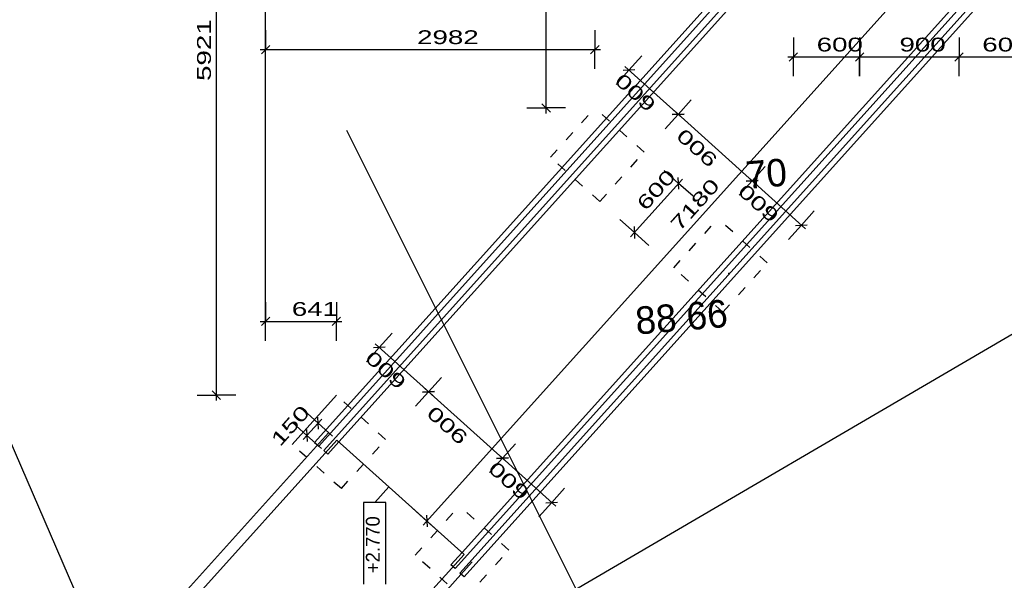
# Model space of a CAD drawing. Extents: x -196363 to 396902, y -489949 to -260582.
# Tile 292 of 311: x 298955 to 307872, y -345746 to -340666. Entities that reach past the tile are written whole.
import ezdxf

# ---------------------------------------------------------------- set-up
doc = ezdxf.new("R2010")
doc.units = 0
doc.header["$MEASUREMENT"] = 0
doc.linetypes.add('DASHED1', pattern=[1, 0.3, -0.4, 0.3])
doc.layers.add('koty', color=1, linetype='Continuous')
doc.layers.add('navrh', color=2, linetype='Continuous')
doc.styles.add('SPIRITTXTSTYLE1', font='ROMAN')
doc.linetypes.add('642', pattern='A,0,-1,[96,dur+dsp vaclavov.shx,S=0.001748,R=0,X=-1,Y=0],0', length=1)
doc.linetypes.add('648', pattern='A,0,-1,[102,dur+dsp vaclavov.shx,S=0.001672,R=0,X=-1,Y=0],0', length=1)
doc.dimstyles.new('SPIRITSTYLE805', dxfattribs={"dimtxt": 125, "dimasz": 12.7, "dimexe": 175, "dimexo": 971.59668, "dimgap": 50, "dimtad": 1, "dimdec": 3, "dimzin": 0, "dimdsep": 46, "dimlunit": 7, "dimtxsty": 'SPIRITTXTSTYLE1', "dimblk1": '_TICKMARKS805', "dimblk2": '_TICKMARKS805', "dimsah": 1, "dimcen": 0.09, "dimdle": 50, "dimclrd": 1, "dimclre": 1, "dimclrt": 1, "dimadec": 0, "dimazin": 0, "dimtfac": 1, "dimtdec": 4, "dimtofl": 0, "dimtmove": 1, "dimatfit": 0, "dimfxl": 0, "dimtolj": 1, "dimtzin": 0, "dimarcsym": 0})
doc.dimstyles.new('SPIRITSTYLE807', dxfattribs={"dimtxt": 125, "dimasz": 12.7, "dimexe": 175, "dimexo": 671.583984, "dimgap": 50, "dimtad": 1, "dimdec": 3, "dimzin": 0, "dimdsep": 46, "dimlunit": 7, "dimtxsty": 'SPIRITTXTSTYLE1', "dimblk1": '_TICKMARKS807', "dimblk2": '_TICKMARKS807', "dimsah": 1, "dimcen": 0.09, "dimdle": 50, "dimclrd": 1, "dimclre": 1, "dimclrt": 1, "dimadec": 0, "dimazin": 0, "dimtfac": 1, "dimtdec": 4, "dimtofl": 0, "dimtmove": 1, "dimatfit": 0, "dimfxl": 0, "dimtolj": 1, "dimtzin": 0, "dimarcsym": 0})
doc.dimstyles.new('SPIRITSTYLE808', dxfattribs={"dimtxt": 125, "dimasz": 12.7, "dimexe": 175, "dimexo": 946.965637, "dimgap": 50, "dimtad": 1, "dimdec": 3, "dimzin": 0, "dimdsep": 46, "dimlunit": 7, "dimtxsty": 'SPIRITTXTSTYLE1', "dimblk1": '_TICKMARKS808', "dimblk2": '_TICKMARKS808', "dimsah": 1, "dimcen": 0.09, "dimdle": 50, "dimclrd": 1, "dimclre": 1, "dimclrt": 1, "dimadec": 0, "dimazin": 0, "dimtfac": 1, "dimtdec": 4, "dimtofl": 0, "dimtmove": 1, "dimatfit": 0, "dimfxl": 0, "dimtolj": 1, "dimtzin": 0, "dimarcsym": 0})
doc.dimstyles.new('SPIRITSTYLE809', dxfattribs={"dimtxt": 125, "dimasz": 12.7, "dimexe": 175, "dimexo": 353.984772, "dimgap": 50, "dimtad": 1, "dimdec": 3, "dimzin": 0, "dimdsep": 46, "dimlunit": 7, "dimtxsty": 'SPIRITTXTSTYLE1', "dimblk1": '_TICKMARKS809', "dimblk2": '_TICKMARKS809', "dimsah": 1, "dimcen": 0.09, "dimdle": 50, "dimclrd": 1, "dimclre": 1, "dimclrt": 1, "dimadec": 0, "dimazin": 0, "dimtfac": 1, "dimtdec": 4, "dimtofl": 0, "dimtmove": 1, "dimatfit": 0, "dimfxl": 0, "dimtolj": 1, "dimtzin": 0, "dimarcsym": 0})
doc.dimstyles.new('SPIRITSTYLE810', dxfattribs={"dimtxt": 125, "dimasz": 12.7, "dimexe": 175, "dimexo": 266.076935, "dimgap": 50, "dimtad": 1, "dimdec": 3, "dimzin": 0, "dimdsep": 46, "dimlunit": 7, "dimtxsty": 'SPIRITTXTSTYLE1', "dimblk1": '_TICKMARKS810', "dimblk2": '_TICKMARKS810', "dimsah": 1, "dimcen": 0.09, "dimdle": 50, "dimclrd": 1, "dimclre": 1, "dimclrt": 1, "dimadec": 0, "dimazin": 0, "dimtfac": 1, "dimtdec": 4, "dimtofl": 0, "dimtmove": 1, "dimatfit": 0, "dimfxl": 0, "dimtolj": 1, "dimtzin": 0, "dimarcsym": 0})
doc.dimstyles.new('SPIRITSTYLE811', dxfattribs={"dimtxt": 125, "dimasz": 12.7, "dimexe": 175, "dimexo": 845.894287, "dimgap": 50, "dimtad": 1, "dimdec": 3, "dimzin": 0, "dimdsep": 46, "dimlunit": 7, "dimtxsty": 'SPIRITTXTSTYLE1', "dimblk1": '_TICKMARKS811', "dimblk2": '_TICKMARKS811', "dimsah": 1, "dimcen": 0.09, "dimdle": 50, "dimclrd": 1, "dimclre": 1, "dimclrt": 1, "dimadec": 0, "dimazin": 0, "dimtfac": 1, "dimtdec": 4, "dimtofl": 0, "dimtmove": 1, "dimatfit": 0, "dimfxl": 0, "dimtolj": 1, "dimtzin": 0, "dimarcsym": 0})
doc.dimstyles.new('SPIRITSTYLE812', dxfattribs={"dimtxt": 125, "dimasz": 12.7, "dimexe": 175, "dimexo": 287.426575, "dimgap": 50, "dimtad": 1, "dimdec": 3, "dimzin": 0, "dimdsep": 46, "dimlunit": 7, "dimtxsty": 'SPIRITTXTSTYLE1', "dimblk1": '_TICKMARKS812', "dimblk2": '_TICKMARKS812', "dimsah": 1, "dimcen": 0.09, "dimdle": 50, "dimclrd": 1, "dimclre": 1, "dimclrt": 1, "dimadec": 0, "dimazin": 0, "dimtfac": 1, "dimtdec": 4, "dimtofl": 0, "dimtmove": 1, "dimatfit": 0, "dimfxl": 0, "dimtolj": 1, "dimtzin": 0, "dimarcsym": 0})
doc.dimstyles.new('SPIRITSTYLE813', dxfattribs={"dimtxt": 125, "dimasz": 12.7, "dimexe": 175, "dimexo": 287.391571, "dimgap": 50, "dimtad": 1, "dimdec": 3, "dimzin": 0, "dimdsep": 46, "dimlunit": 7, "dimtxsty": 'SPIRITTXTSTYLE1', "dimblk1": '_TICKMARKS813', "dimblk2": '_TICKMARKS813', "dimsah": 1, "dimcen": 0.09, "dimdle": 50, "dimclrd": 1, "dimclre": 1, "dimclrt": 1, "dimadec": 0, "dimazin": 0, "dimtfac": 1, "dimtdec": 4, "dimtofl": 0, "dimtmove": 1, "dimatfit": 0, "dimfxl": 0, "dimtolj": 1, "dimtzin": 0, "dimarcsym": 0})
doc.dimstyles.new('SPIRITSTYLE814', dxfattribs={"dimtxt": 125, "dimasz": 12.7, "dimexe": 175, "dimexo": 406.318756, "dimgap": 50, "dimtad": 1, "dimdec": 3, "dimzin": 0, "dimdsep": 46, "dimlunit": 7, "dimtxsty": 'SPIRITTXTSTYLE1', "dimblk1": '_TICKMARKS814', "dimblk2": '_TICKMARKS814', "dimsah": 1, "dimcen": 0.09, "dimdle": 50, "dimclrd": 1, "dimclre": 1, "dimclrt": 1, "dimadec": 0, "dimazin": 0, "dimtfac": 1, "dimtdec": 4, "dimtofl": 0, "dimtmove": 1, "dimatfit": 0, "dimfxl": 0, "dimtolj": 1, "dimtzin": 0, "dimarcsym": 0})
doc.dimstyles.new('SPIRITSTYLE815', dxfattribs={"dimtxt": 125, "dimasz": 12.7, "dimexe": 175, "dimexo": 406.35376, "dimgap": 50, "dimtad": 1, "dimdec": 3, "dimzin": 0, "dimdsep": 46, "dimlunit": 7, "dimtxsty": 'SPIRITTXTSTYLE1', "dimblk1": '_TICKMARKS815', "dimblk2": '_TICKMARKS815', "dimsah": 1, "dimcen": 0.09, "dimdle": 50, "dimclrd": 1, "dimclre": 1, "dimclrt": 1, "dimadec": 0, "dimazin": 0, "dimtfac": 1, "dimtdec": 4, "dimtofl": 0, "dimtmove": 1, "dimatfit": 0, "dimfxl": 0, "dimtolj": 1, "dimtzin": 0, "dimarcsym": 0})
doc.dimstyles.new('SPIRITSTYLE816', dxfattribs={"dimtxt": 125, "dimasz": 12.7, "dimexe": 175, "dimexo": 345.848816, "dimgap": 50, "dimtad": 1, "dimdec": 3, "dimzin": 0, "dimdsep": 46, "dimlunit": 7, "dimtxsty": 'SPIRITTXTSTYLE1', "dimblk1": '_TICKMARKS816', "dimblk2": '_TICKMARKS816', "dimsah": 1, "dimcen": 0.09, "dimdle": 50, "dimclrd": 1, "dimclre": 1, "dimclrt": 1, "dimadec": 0, "dimazin": 0, "dimtfac": 1, "dimtdec": 4, "dimtofl": 0, "dimtmove": 1, "dimatfit": 0, "dimfxl": 0, "dimtolj": 1, "dimtzin": 0, "dimarcsym": 0})
doc.dimstyles.new('SPIRITSTYLE817', dxfattribs={"dimtxt": 125, "dimasz": 12.7, "dimexe": 175, "dimexo": 493.18869, "dimgap": 50, "dimtad": 1, "dimdec": 3, "dimzin": 0, "dimdsep": 46, "dimlunit": 7, "dimtxsty": 'SPIRITTXTSTYLE1', "dimblk1": '_TICKMARKS817', "dimblk2": '_TICKMARKS817', "dimsah": 1, "dimcen": 0.09, "dimdle": 50, "dimclrd": 1, "dimclre": 1, "dimclrt": 1, "dimadec": 0, "dimazin": 0, "dimtfac": 1, "dimtdec": 4, "dimtofl": 0, "dimtmove": 1, "dimatfit": 0, "dimfxl": 0, "dimtolj": 1, "dimtzin": 0, "dimarcsym": 0})
doc.dimstyles.new('SPIRITSTYLE827', dxfattribs={"dimtxt": 125, "dimasz": 12.7, "dimexe": 175, "dimexo": 253.054153, "dimgap": 50, "dimtad": 1, "dimdec": 3, "dimzin": 0, "dimdsep": 46, "dimlunit": 7, "dimtxsty": 'SPIRITTXTSTYLE1', "dimblk1": '_TICKMARKS827', "dimblk2": '_TICKMARKS827', "dimsah": 1, "dimcen": 0.09, "dimdle": 50, "dimclrd": 1, "dimclre": 1, "dimclrt": 1, "dimadec": 0, "dimazin": 0, "dimtfac": 1, "dimtdec": 4, "dimtofl": 0, "dimtmove": 1, "dimatfit": 0, "dimfxl": 0, "dimtolj": 1, "dimtzin": 0, "dimarcsym": 0})
doc.dimstyles.new('SPIRITSTYLE828', dxfattribs={"dimtxt": 125, "dimasz": 12.7, "dimexe": 175, "dimexo": 53.613651, "dimgap": 50, "dimtad": 1, "dimdec": 3, "dimzin": 0, "dimdsep": 46, "dimlunit": 7, "dimtxsty": 'SPIRITTXTSTYLE1', "dimblk1": '_TICKMARKS828', "dimblk2": '_TICKMARKS828', "dimsah": 1, "dimcen": 0.09, "dimdle": 50, "dimclrd": 1, "dimclre": 1, "dimclrt": 1, "dimadec": 0, "dimazin": 0, "dimtfac": 1, "dimtdec": 4, "dimtofl": 0, "dimtmove": 1, "dimatfit": 0, "dimfxl": 0, "dimtolj": 1, "dimtzin": 0, "dimarcsym": 0})

# ---------------------------------------------------------------- blocks, each defined once
blk = doc.blocks.new('_TICKMARKS805')
at = {"color": 1, "linetype": 'Continuous'}
blk.add_line((-3, -3), (3, 3), dxfattribs=at)
blk = doc.blocks.new('*D1920')
at = {"color": 1, "linetype": 'Continuous', "ltscale": 300}
for p, q in [((307462.125, -340828.59375, 10), (307462.125, -341003.59375, 10)), ((308062.125, -340828.59375, 10), (308062.125, -341003.59375, 10)), ((307412.125, -341003.59375, 10), (308112.15625, -341003.59375, 10)), ((307462.125, -341178.59375, 10), (307462.125, -341003.59375, 10)), ((308062.125, -341178.59375, 10), (308062.125, -341003.59375, 10))]:
    blk.add_line(p, q, dxfattribs=at)
at = {"color": 1, "linetype": 'Continuous', "ltscale": 300, "xscale": 12.69999980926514, "yscale": 12.69999980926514, "zscale": 12.69999980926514, "rotation": 180.0000050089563}
blk.add_blockref('_TICKMARKS805', (307462.125, -341003.59375, 10), dxfattribs=at)
at = {"color": 1, "linetype": 'Continuous', "ltscale": 300, "xscale": 12.69999980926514, "yscale": 12.69999980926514, "zscale": 12.69999980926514}
blk.add_blockref('_TICKMARKS805', (308062.125, -341003.59375, 10), dxfattribs=at)
at = {"color": 1, "linetype": 'Continuous', "ltscale": 300, "style": 'SPIRITTXTSTYLE1', "width": 1.5}
blk.add_text('600', height=125, rotation=0.00001366, dxfattribs=at).set_placement((307672.84375, -340953.59375, 10))
blk = doc.blocks.new('_TICKMARKS807')
at = {"color": 1, "linetype": 'Continuous'}
blk.add_line((-3, -3), (3, 3), dxfattribs=at)
blk = doc.blocks.new('*D1922')
at = {"color": 1, "linetype": 'Continuous', "ltscale": 300}
for p, q in [((306562.15625, -340828.59375, 10), (306562.15625, -341003.59375, 10)), ((307462.15625, -340828.59375, 10), (307462.15625, -341003.59375, 10)), ((306512.15625, -341003.59375, 10), (307512.15625, -341003.59375, 10)), ((306562.15625, -341178.59375, 10), (306562.15625, -341003.59375, 10)), ((307462.15625, -341178.59375, 10), (307462.15625, -341003.59375, 10))]:
    blk.add_line(p, q, dxfattribs=at)
at = {"color": 1, "linetype": 'Continuous', "ltscale": 300, "xscale": 12.69999980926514, "yscale": 12.69999980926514, "zscale": 12.69999980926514, "rotation": 180.0000050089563}
blk.add_blockref('_TICKMARKS807', (306562.15625, -341003.59375, 10), dxfattribs=at)
at = {"color": 1, "linetype": 'Continuous', "ltscale": 300, "xscale": 12.69999980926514, "yscale": 12.69999980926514, "zscale": 12.69999980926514}
blk.add_blockref('_TICKMARKS807', (307462.15625, -341003.59375, 10), dxfattribs=at)
at = {"color": 1, "linetype": 'Continuous', "ltscale": 300, "style": 'SPIRITTXTSTYLE1', "width": 1.5}
blk.add_text('900', height=125, rotation=0.00001366, dxfattribs=at).set_placement((306922.875, -340953.59375, 10))
blk = doc.blocks.new('_TICKMARKS808')
at = {"color": 1, "linetype": 'Continuous'}
blk.add_line((-3, -3), (3, 3), dxfattribs=at)
blk = doc.blocks.new('*D1923')
at = {"color": 1, "linetype": 'Continuous', "ltscale": 300}
for p, q in [((305962.1875, -340828.59375, 10), (305962.1875, -341003.59375, 10)), ((306562.1875, -340828.59375, 10), (306562.1875, -341003.59375, 10)), ((305912.15625, -341003.59375, 10), (306612.1875, -341003.59375, 10)), ((305962.1875, -341178.59375, 10), (305962.1875, -341003.59375, 10)), ((306562.1875, -341178.59375, 10), (306562.1875, -341003.59375, 10))]:
    blk.add_line(p, q, dxfattribs=at)
at = {"color": 1, "linetype": 'Continuous', "ltscale": 300, "xscale": 12.69999980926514, "yscale": 12.69999980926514, "zscale": 12.69999980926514, "rotation": 180.0000050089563}
blk.add_blockref('_TICKMARKS808', (305962.1875, -341003.59375, 10), dxfattribs=at)
at = {"color": 1, "linetype": 'Continuous', "ltscale": 300, "xscale": 12.69999980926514, "yscale": 12.69999980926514, "zscale": 12.69999980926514}
blk.add_blockref('_TICKMARKS808', (306562.1875, -341003.59375, 10), dxfattribs=at)
at = {"color": 1, "linetype": 'Continuous', "ltscale": 300, "style": 'SPIRITTXTSTYLE1', "width": 1.5}
blk.add_text('600', height=125, rotation=0.00001366, dxfattribs=at).set_placement((306172.875, -340953.59375, 10))
blk = doc.blocks.new('_TICKMARKS809')
at = {"color": 1, "linetype": 'Continuous'}
blk.add_line((-3, -3), (3, 3), dxfattribs=at)
blk = doc.blocks.new('*D1924')
at = {"color": 1, "linetype": 'Continuous', "ltscale": 300}
for p, q in [((301182.125, -340761.9375, 10), (301182.125, -340936.9375, 10)), ((304163.6875, -340761.9375, 10), (304163.6875, -340936.9375, 10)), ((301132.125, -340936.9375, 10), (304213.6875, -340936.9375, 10)), ((301182.125, -341111.9375, 10), (301182.125, -340936.9375, 10)), ((304163.6875, -341111.9375, 10), (304163.6875, -340936.9375, 10))]:
    blk.add_line(p, q, dxfattribs=at)
at = {"color": 1, "linetype": 'Continuous', "ltscale": 300, "xscale": 12.69999980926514, "yscale": 12.69999980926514, "zscale": 12.69999980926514, "rotation": 180.0000050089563}
blk.add_blockref('_TICKMARKS809', (301182.125, -340936.9375, 10), dxfattribs=at)
at = {"color": 1, "linetype": 'Continuous', "ltscale": 300, "xscale": 12.69999980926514, "yscale": 12.69999980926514, "zscale": 12.69999980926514}
blk.add_blockref('_TICKMARKS809', (304163.6875, -340936.9375, 10), dxfattribs=at)
at = {"color": 1, "linetype": 'Continuous', "ltscale": 300, "style": 'SPIRITTXTSTYLE1', "width": 1.5}
blk.add_text('2982', height=125, rotation=0.00001366, dxfattribs=at).set_placement((302553.875, -340886.9375, 10))
blk = doc.blocks.new('_TICKMARKS810')
at = {"color": 1, "linetype": 'Continuous'}
blk.add_line((-3, -3), (3, 3), dxfattribs=at)
blk = doc.blocks.new('*D1925')
at = {"color": 1, "linetype": 'Continuous', "ltscale": 300}
for p, q in [((303547.625, -338146.96875, 10), (303722.625, -338146.96875, 10)), ((303722.625, -341515.9375, 10), (303722.625, -338096.96875, 10)), ((303897.59375, -338146.96875, 10), (303722.625, -338146.96875, 10)), ((303547.625, -341465.9375, 10), (303722.625, -341465.9375, 10)), ((303897.59375, -341465.9375, 10), (303722.625, -341465.9375, 10))]:
    blk.add_line(p, q, dxfattribs=at)
at = {"color": 1, "linetype": 'Continuous', "ltscale": 300, "xscale": 12.69999980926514, "yscale": 12.69999980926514, "zscale": 12.69999980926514}
for p, rotation in [((303722.625, -338146.96875, 10), 90.00000250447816), ((303722.625, -341465.9375, 10), 270.0000006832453)]:
    blk.add_blockref('_TICKMARKS810', p, dxfattribs=dict(at, rotation=rotation))
at = {"color": 1, "linetype": 'Continuous', "ltscale": 300, "style": 'SPIRITTXTSTYLE1', "width": 1.5}
blk.add_text('3319', height=125, rotation=-270.000000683, dxfattribs=at).set_placement((303672.625, -339919.53125, 10))
blk = doc.blocks.new('_TICKMARKS811')
at = {"color": 1, "linetype": 'Continuous'}
blk.add_line((-3, -3), (3, 3), dxfattribs=at)
blk = doc.blocks.new('*D1926')
at = {"color": 1, "linetype": 'Continuous', "ltscale": 300}
for p, q in [((304792.59375, -342031.65625, 10), (304922.6875, -342148.6875, 10)), ((304487.96875, -342631.96875, 10), (304956.125, -342111.5, 10)), ((305052.78125, -342265.71875, 10), (304922.6875, -342148.6875, 10)), ((304391.3125, -342477.75, 10), (304521.40625, -342594.78125, 10)), ((304651.53125, -342711.8125, 10), (304521.40625, -342594.78125, 10))]:
    blk.add_line(p, q, dxfattribs=at)
at = {"color": 1, "linetype": 'Continuous', "ltscale": 300, "xscale": 12.69999980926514, "yscale": 12.69999980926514, "zscale": 12.69999980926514}
for p, rotation in [((304922.6875, -342148.6875, 10), 48.02792997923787), ((304521.40625, -342594.78125, 10), 228.0279418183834)]:
    blk.add_blockref('_TICKMARKS811', p, dxfattribs=dict(at, rotation=rotation))
at = {"color": 1, "linetype": 'Continuous', "ltscale": 300, "style": 'SPIRITTXTSTYLE1', "width": 1.5}
blk.add_text('600', height=125, rotation=48.027923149, dxfattribs=at).set_placement((304625.1875, -342404.6875, 10))
blk = doc.blocks.new('_TICKMARKS812')
at = {"color": 1, "linetype": 'Continuous'}
blk.add_line((-3, -3), (3, 3), dxfattribs=at)
blk = doc.blocks.new('*D1927')
at = {"color": 1, "linetype": 'Continuous', "ltscale": 300}
for p, q in [((304589.96875, -340992.0625, 10), (304472.9375, -341122.15625, 10)), ((304956.1875, -341556.8125, 10), (304435.78125, -341088.71875, 10)), ((304355.9375, -341252.25, 10), (304472.9375, -341122.15625, 10)), ((305036.03125, -341393.28125, 10), (304919, -341523.40625, 10)), ((304802, -341653.5, 10), (304919, -341523.40625, 10))]:
    blk.add_line(p, q, dxfattribs=at)
at = {"color": 1, "linetype": 'Continuous', "ltscale": 300, "xscale": 12.69999980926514, "yscale": 12.69999980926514, "zscale": 12.69999980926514}
for p, rotation in [((304472.9375, -341122.15625, 10), 138.0281100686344), ((304919, -341523.40625, 10), 318.0281150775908)]:
    blk.add_blockref('_TICKMARKS812', p, dxfattribs=dict(at, rotation=rotation))
at = {"color": 1, "linetype": 'Continuous', "ltscale": 300, "style": 'SPIRITTXTSTYLE1', "width": 1.5}
blk.add_text('600', height=125, rotation=-221.971899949, dxfattribs=at).set_placement((304728.90625, -341419.65625, 10))
blk = doc.blocks.new('*D1928')
at = {"color": 1, "linetype": 'Continuous', "ltscale": 300}
for p, q in [((305036.03125, -341393.28125, 10), (304919, -341523.40625, 10)), ((304802, -341653.5, 10), (304919, -341523.40625, 10)), ((304881.84375, -341489.96875, 10), (305625.3125, -342158.75, 10)), ((305705.1875, -341995.1875, 10), (305588.15625, -342125.3125, 10)), ((305471.125, -342255.40625, 10), (305588.15625, -342125.3125, 10))]:
    blk.add_line(p, q, dxfattribs=at)
at = {"color": 1, "linetype": 'Continuous', "ltscale": 300, "xscale": 12.69999980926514, "yscale": 12.69999980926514, "zscale": 12.69999980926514}
for p, rotation in [((304919, -341523.40625, 10), 138.0273450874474), ((305588.15625, -342125.3125, 10), -41.97265992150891)]:
    blk.add_blockref('_TICKMARKS812', p, dxfattribs=dict(at, rotation=rotation))
at = {"color": 1, "linetype": 'Continuous', "ltscale": 300, "style": 'SPIRITTXTSTYLE1', "width": 1.5}
blk.add_text('900', height=125, rotation=138.027358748, dxfattribs=at).set_placement((305286.53125, -341921.21875, 10))
blk = doc.blocks.new('_TICKMARKS813')
at = {"color": 1, "linetype": 'Continuous'}
blk.add_line((-3, -3), (3, 3), dxfattribs=at)
blk = doc.blocks.new('*D1929')
at = {"color": 1, "linetype": 'Continuous', "ltscale": 300}
for p, q in [((305705.1875, -341995.1875, 10), (305588.15625, -342125.3125, 10)), ((305471.125, -342255.40625, 10), (305588.15625, -342125.3125, 10)), ((305550.96875, -342091.875, 10), (306071.40625, -342560, 10)), ((306151.25, -342396.46875, 10), (306034.21875, -342526.5625, 10)), ((305917.21875, -342656.65625, 10), (306034.21875, -342526.5625, 10))]:
    blk.add_line(p, q, dxfattribs=at)
at = {"color": 1, "linetype": 'Continuous', "ltscale": 300, "xscale": 12.69999980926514, "yscale": 12.69999980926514, "zscale": 12.69999980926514}
for p, rotation in [((305588.15625, -342125.3125, 10), 138.027932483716), ((306034.21875, -342526.5625, 10), -41.97207252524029)]:
    blk.add_blockref('_TICKMARKS813', p, dxfattribs=dict(at, rotation=rotation))
at = {"color": 1, "linetype": 'Continuous', "ltscale": 300, "style": 'SPIRITTXTSTYLE1', "width": 1.5}
blk.add_text('600', height=125, rotation=138.027932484, dxfattribs=at).set_placement((305844.125, -342422.84375, 10))
blk = doc.blocks.new('_TICKMARKS814')
at = {"color": 1, "linetype": 'Continuous'}
blk.add_line((-3, -3), (3, 3), dxfattribs=at)
blk = doc.blocks.new('*D1930')
at = {"color": 1, "linetype": 'Continuous', "ltscale": 300}
for p, q in [((303444.0625, -344508.9375, 10), (303327.03125, -344639.03125, 10)), ((303210, -344769.125, 10), (303327.03125, -344639.03125, 10)), ((303810.28125, -345073.71875, 10), (303289.84375, -344605.59375, 10)), ((303890.125, -344910.1875, 10), (303773.09375, -345040.28125, 10)), ((303656.0625, -345170.375, 10), (303773.09375, -345040.28125, 10))]:
    blk.add_line(p, q, dxfattribs=at)
at = {"color": 1, "linetype": 'Continuous', "ltscale": 300, "xscale": 12.69999980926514, "yscale": 12.69999980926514, "zscale": 12.69999980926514}
for p, rotation in [((303327.03125, -344639.03125, 10), 138.0281100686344), ((303773.09375, -345040.28125, 10), 318.0281150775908)]:
    blk.add_blockref('_TICKMARKS814', p, dxfattribs=dict(at, rotation=rotation))
at = {"color": 1, "linetype": 'Continuous', "ltscale": 300, "style": 'SPIRITTXTSTYLE1', "width": 1.5}
blk.add_text('600', height=125, rotation=-221.973470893, dxfattribs=at).set_placement((303583, -344936.53125, 10))
blk = doc.blocks.new('*D1931')
at = {"color": 1, "linetype": 'Continuous', "ltscale": 300}
for p, q in [((302774.90625, -343907, 10), (302657.875, -344037.09375, 10)), ((302540.84375, -344167.1875, 10), (302657.875, -344037.09375, 10)), ((303364.21875, -344672.46875, 10), (302620.6875, -344003.65625, 10)), ((303444.0625, -344508.9375, 10), (303327.03125, -344639.03125, 10)), ((303210, -344769.125, 10), (303327.03125, -344639.03125, 10))]:
    blk.add_line(p, q, dxfattribs=at)
at = {"color": 1, "linetype": 'Continuous', "ltscale": 300, "xscale": 12.69999980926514, "yscale": 12.69999980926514, "zscale": 12.69999980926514}
for p, rotation in [((302657.875, -344037.09375, 10), 138.0272221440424), ((303327.03125, -344639.03125, 10), 318.0272134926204)]:
    blk.add_blockref('_TICKMARKS814', p, dxfattribs=dict(at, rotation=rotation))
at = {"color": 1, "linetype": 'Continuous', "ltscale": 300, "style": 'SPIRITTXTSTYLE1', "width": 1.5}
blk.add_text('900', height=125, rotation=-221.972774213, dxfattribs=at).set_placement((303025.375, -344434.9375, 10))
blk = doc.blocks.new('_TICKMARKS815')
at = {"color": 1, "linetype": 'Continuous'}
blk.add_line((-3, -3), (3, 3), dxfattribs=at)
blk = doc.blocks.new('*D1932')
at = {"color": 1, "linetype": 'Continuous', "ltscale": 300}
for p, q in [((302328.84375, -343505.75, 10), (302211.8125, -343635.84375, 10)), ((302094.78125, -343765.96875, 10), (302211.8125, -343635.84375, 10)), ((302695.0625, -344070.53125, 10), (302174.625, -343602.40625, 10)), ((302774.90625, -343907, 10), (302657.875, -344037.09375, 10)), ((302540.84375, -344167.1875, 10), (302657.875, -344037.09375, 10))]:
    blk.add_line(p, q, dxfattribs=at)
at = {"color": 1, "linetype": 'Continuous', "ltscale": 300, "xscale": 12.69999980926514, "yscale": 12.69999980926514, "zscale": 12.69999980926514}
for p, rotation in [((302211.8125, -343635.84375, 10), 138.0281100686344), ((302657.875, -344037.09375, 10), 318.0281150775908)]:
    blk.add_blockref('_TICKMARKS815', p, dxfattribs=dict(at, rotation=rotation))
at = {"color": 1, "linetype": 'Continuous', "ltscale": 300, "style": 'SPIRITTXTSTYLE1', "width": 1.5}
blk.add_text('600', height=125, rotation=-221.971899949, dxfattribs=at).set_placement((302467.75, -343933.375, 10))
blk = doc.blocks.new('_TICKMARKS816')
at = {"color": 1, "linetype": 'Continuous'}
blk.add_line((-3, -3), (3, 3), dxfattribs=at)
blk = doc.blocks.new('*D1933')
at = {"color": 1, "linetype": 'Continuous', "ltscale": 300}
for p, q in [((300561.0625, -338146.96875, 10), (300736.0625, -338146.96875, 10)), ((300736.0625, -344118.09375, 10), (300736.0625, -338096.96875, 10)), ((300911.0625, -338146.96875, 10), (300736.0625, -338146.96875, 10)), ((300561.0625, -344068.09375, 10), (300736.0625, -344068.09375, 10)), ((300911.0625, -344068.09375, 10), (300736.0625, -344068.09375, 10))]:
    blk.add_line(p, q, dxfattribs=at)
at = {"color": 1, "linetype": 'Continuous', "ltscale": 300, "xscale": 12.69999980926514, "yscale": 12.69999980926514, "zscale": 12.69999980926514}
for p, rotation in [((300736.0625, -338146.96875, 10), 90.00000250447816), ((300736.0625, -344068.09375, 10), 270.0000006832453)]:
    blk.add_blockref('_TICKMARKS816', p, dxfattribs=dict(at, rotation=rotation))
at = {"color": 1, "linetype": 'Continuous', "ltscale": 300, "style": 'SPIRITTXTSTYLE1', "width": 1.5}
blk.add_text('5921', height=125, rotation=-270.000000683, dxfattribs=at).set_placement((300686.0625, -341220.625, 10))
blk = doc.blocks.new('_TICKMARKS817')
at = {"color": 1, "linetype": 'Continuous'}
blk.add_line((-3, -3), (3, 3), dxfattribs=at)
blk = doc.blocks.new('*D1934')
at = {"color": 1, "linetype": 'Continuous', "ltscale": 300}
for p, q in [((301182.125, -343224.875, 10), (301182.125, -343399.875, 10)), ((301823.03125, -343224.875, 10), (301823.03125, -343399.875, 10)), ((301132.125, -343399.875, 10), (301873.03125, -343399.875, 10)), ((301182.125, -343574.875, 10), (301182.125, -343399.875, 10)), ((301823.03125, -343574.875, 10), (301823.03125, -343399.875, 10))]:
    blk.add_line(p, q, dxfattribs=at)
at = {"color": 1, "linetype": 'Continuous', "ltscale": 300, "xscale": 12.69999980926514, "yscale": 12.69999980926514, "zscale": 12.69999980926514, "rotation": 180.0000050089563}
blk.add_blockref('_TICKMARKS817', (301182.125, -343399.875, 10), dxfattribs=at)
at = {"color": 1, "linetype": 'Continuous', "ltscale": 300, "xscale": 12.69999980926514, "yscale": 12.69999980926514, "zscale": 12.69999980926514}
blk.add_blockref('_TICKMARKS817', (301823.03125, -343399.875, 10), dxfattribs=at)
at = {"color": 1, "linetype": 'Continuous', "ltscale": 300, "style": 'SPIRITTXTSTYLE1', "width": 1.5}
blk.add_text('641', height=125, rotation=0.00001366, dxfattribs=at).set_placement((301419.25, -343349.875, 10))
blk = doc.blocks.new('_TICKMARKS827')
at = {"color": 1, "linetype": 'Continuous'}
blk.add_line((-3, -3), (3, 3), dxfattribs=at)
blk = doc.blocks.new('*D1954')
at = {"color": 1, "linetype": 'Continuous', "ltscale": 300}
for p, q in [((307313.78125, -339753.71875), (307443.875, -339870.75)), ((307477.3125, -339833.5625), (302608.875, -345245.75)), ((307573.96875, -339987.78125), (307443.875, -339870.75)), ((302512.21875, -345091.53125), (302642.3125, -345208.5625)), ((302772.40625, -345325.59375), (302642.3125, -345208.5625))]:
    blk.add_line(p, q, dxfattribs=at)
at = {"color": 1, "linetype": 'Continuous', "ltscale": 300, "xscale": 12.69999980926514, "yscale": 12.69999980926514, "zscale": 12.69999980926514}
for p, rotation in [((307443.875, -339870.75), 48.0274450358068), ((302642.3125, -345208.5625), -131.9725599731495)]:
    blk.add_blockref('_TICKMARKS827', p, dxfattribs=dict(at, rotation=rotation))
at = {"color": 1, "linetype": 'Continuous', "ltscale": 300, "style": 'SPIRITTXTSTYLE1', "width": 1.5}
blk.add_text('7180', height=125, rotation=48.027431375, dxfattribs=at).set_placement((304930.28125, -342590.3125))
blk = doc.blocks.new('_TICKMARKS828')
at = {"color": 1, "linetype": 'Continuous'}
blk.add_line((-3, -3), (3, 3), dxfattribs=at)
blk = doc.blocks.new('*D1955')
at = {"color": 1, "linetype": 'Continuous', "ltscale": 300}
for p, q in [((301526.78125, -344205.09375, 10), (301656.875, -344322.125, 10)), ((301690.3125, -344284.9375, 10), (301523.09375, -344470.84375, 10)), ((301426.4375, -344316.65625, 10), (301556.53125, -344433.6875, 10)), ((301786.96875, -344439.15625, 10), (301656.875, -344322.125, 10)), ((301686.65625, -344550.71875, 10), (301556.53125, -344433.6875, 10))]:
    blk.add_line(p, q, dxfattribs=at)
at = {"color": 1, "linetype": 'Continuous', "ltscale": 300, "xscale": 12.69999980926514, "yscale": 12.69999980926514, "zscale": 12.69999980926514}
for p, rotation in [((301656.875, -344322.125, 10), 48.02897499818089), ((301556.53125, -344433.6875, 10), -131.9710300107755)]:
    blk.add_blockref('_TICKMARKS828', p, dxfattribs=dict(at, rotation=rotation))
at = {"color": 1, "linetype": 'Continuous', "ltscale": 300, "style": 'SPIRITTXTSTYLE1', "width": 1.5}
blk.add_text('150', height=125, rotation=48.022650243, dxfattribs=at).set_placement((301312.125, -344541.78125, 10))

msp = doc.modelspace()

# ---------------------------------------------------------------- linework, layer by layer
at = {"layer": 'koty', "color": 1, "linetype": 'Continuous', "ltscale": 300}
for p, q in [((301182.125, -343399.875, 10), (301182.125, -338650.75, 10)), ((302170.15625, -345039.40625, 10), (302297.21875, -344898.15625, 10))]:
    msp.add_line(p, q, dxfattribs=at)
at = {"layer": 'koty', "color": 1, "linetype": 'Continuous', "ltscale": 304.799988}
for p, q in [((302271.375, -345039.40625), (302068.96875, -345039.40625)), ((302068.96875, -345039.40625), (302068.96875, -345781.5625)), ((302271.375, -345781.5625), (302271.375, -345039.40625))]:
    msp.add_line(p, q, dxfattribs=at)
at = {"layer": 'navrh', "color": 2, "linetype": 'Continuous', "ltscale": 300}
for p, q in [((301626.15625, -344496.28125, 2623.80005), (306102.09375, -339520.25, 2623.80005)), ((301663.3125, -344529.71875, 2623.80005), (306152.09375, -339539.4375, 2623.80005)), ((301707.9375, -344569.84375, 2623.80005), (306212.09375, -339562.46875, 2623.80005)), ((301845.40625, -344491.78125, 2623.80005), (306262.125, -339581.625, 2623.80005)), ((302897.5, -345639.875, 2623.80005), (307812.125, -340176.1875, 2623.80005)), ((302942.09375, -345680, 2623.80005), (307872.125, -340199.21875, 2623.80005)), ((302960.625, -345494.90625, 2623.80005), (307762.125, -340157.03125, 2623.80005)), ((302979.28125, -345713.4375, 2623.80005), (307922.15625, -340218.40625, 2623.80005)), ((301421.75, -344514.15625, 2623.80005), (301823.03125, -344068.09375, 2623.80005)), ((299057.65625, -347404.03125, 2623.80005), (301752.5, -344408.125, 2623.80005)), ((299132, -347470.9375, 2623.80005), (301826.84375, -344475.03125, 2623.80005)), ((302979.25, -345511.625, 2623.80005), (301826.84375, -344475.03125, 2623.80005)), ((301626.15625, -344496.28125, 2623.80005), (301663.3125, -344529.71875, 2623.80005)), ((301707.9375, -344569.84375, 2623.80005), (301745.09375, -344603.28125, 2623.80005)), ((301845.4375, -344491.75, 2623.80005), (301745.09375, -344603.28125, 2623.80005)), ((300972.96875, -347742.03125, 2623.80005), (302979.25, -345511.625, 2623.80005)), ((302860.3125, -345606.4375, 2623.80005), (302960.65625, -345494.90625, 2623.80005)), ((301047.3125, -347808.90625, 2623.80005), (303053.5625, -345578.5, 2623.80005)), ((302897.5, -345639.875, 2623.80005), (302860.3125, -345606.4375, 2623.80005)), ((302979.28125, -345713.4375, 2623.80005), (302942.09375, -345680, 2623.80005))]:
    msp.add_line(p, q, dxfattribs=at)
at = {"layer": 'navrh', "color": 5, "linetype": '642', "ltscale": 1500}
for p, q in [((299812.65625, -346661.8125, 900), (297254.09375, -340760.0625, 900)), ((303244.34375, -346262.25, 900), (308532.125, -343168.84375, 900))]:
    msp.add_line(p, q, dxfattribs=at)
at = {"layer": 'navrh', "color": 2, "linetype": 'DASHED1', "ltscale": 300}
for p, q in [((303762.40625, -341912.03125, 2623.80005), (304163.6875, -341465.9375, 2623.80005)), ((304609.75, -341867.1875, 2623.80005), (304163.6875, -341465.9375, 2623.80005)), ((304208.46875, -342313.28125, 2623.80005), (304609.75, -341867.1875, 2623.80005)), ((304208.46875, -342313.28125, 2623.80005), (303762.40625, -341912.03125, 2623.80005)), ((304877.625, -342915.1875, 2623.80005), (305278.90625, -342469.0625, 2623.80005)), ((305725, -342870.34375, 2623.80005), (305278.90625, -342469.0625, 2623.80005)), ((305323.71875, -343316.4375, 2623.80005), (305725, -342870.34375, 2623.80005)), ((305323.71875, -343316.4375, 2623.80005), (304877.625, -342915.1875, 2623.80005)), ((302269.09375, -344469.3125, 2623.80005), (301823.03125, -344068.09375, 2623.80005)), ((301867.84375, -344915.40625, 2623.80005), (302269.09375, -344469.3125, 2623.80005)), ((301867.84375, -344915.40625, 2623.80005), (301421.75, -344514.15625, 2623.80005)), ((302537, -345517.3125, 2623.80005), (302938.25, -345071.21875, 2623.80005)), ((303384.3125, -345472.46875, 2623.80005), (302938.25, -345071.21875, 2623.80005)), ((302983.0625, -345918.5625, 2623.80005), (302537, -345517.3125, 2623.80005)), ((302983.0625, -345918.5625, 2623.80005), (303384.3125, -345472.46875, 2623.80005))]:
    msp.add_line(p, q, dxfattribs=at)
at = {"layer": 'navrh', "color": 6, "linetype": '648', "ltscale": 1500}
msp.add_line((301914.59375, -341666.5, 900), (304201.53125, -346239.75, 900), dxfattribs=at)
at = {"layer": 'navrh', "color": 1, "linetype": 'Continuous', "ltscale": 1000}
msp.add_point((305376.25, -342967.1875, -310439.96875), dxfattribs=at)

# ---------------------------------------------------------------- texts
at = {"layer": 'koty', "color": 1, "linetype": 'Continuous', "ltscale": 304.799988, "style": 'SPIRITTXTSTYLE1'}
msp.add_text('+2.770', height=125, rotation=-270.000000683, dxfattribs=at).set_placement((302215, -345681.15625))
at = {"layer": 'navrh', "color": 7, "linetype": 'Continuous', "ltscale": 1000, "style": 'SPIRITTXTSTYLE1'}
for s, p in [('70', (305541.8125, -342200.5, -899100)), ('88 66', (304541.75, -343519.5625, -899100))]:
    msp.add_text(s, height=250, rotation=4.851401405, dxfattribs=at).set_placement(p)

# ---------------------------------------------------------------- dimensions: what is measured, and where the dimension line sits
at = {"layer": 'koty', "color": 1, "linetype": 'Continuous', "ltscale": 300}
for base, p1, p2, angle, dimstyle, picture, middle, dimtype in [((300736.0625, -344068.09375, 10), (301256.90625, -344068.09375, 10), (301256.90625, -338146.96875, 10), 90, 'SPIRITSTYLE816', '*D1933', (300388.4375, -341220.625), 161), ((303722.625, -341465.9375, 10), (304163.6875, -341465.9375, 10), (304163.6875, -338146.96875, 10), 89.999999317, 'SPIRITSTYLE810', '*D1925', (303375.03125, -339919.53125), 160), ((307443.875, -339870.75), (307762.125, -340157.03125), (302960.625, -345494.90625), 228.028135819, 'SPIRITSTYLE827', '*D1954', (304961.6875, -342886.28125), 161), ((301182.125, -340936.9375, 10), (301182.125, -340407.9375, 10), (304163.6875, -343726.90625, 10), 0.00001366, 'SPIRITSTYLE809', '*D1924', (302857.4375, -340886.9375), 160), ((305962.1875, -341003.59375, 10), (305962.1875, -342125.5625, 10), (306562.1875, -342125.5625, 10), 0.00001366, 'SPIRITSTYLE808', '*D1923', (306351.4375, -340953.59375), 160), ((306562.15625, -341003.59375, 10), (306562.15625, -341850.15625, 10), (307462.15625, -342125.5625, 10), 0.00001366, 'SPIRITSTYLE807', '*D1922', (307113.34375, -340953.59375), 160), ((307462.125, -341003.59375, 10), (307462.125, -342150.1875, 10), (308062.125, -342150.1875, 10), 0.00001366, 'SPIRITSTYLE805', '*D1920', (307851.4375, -340953.59375), 160), ((304919, -341523.40625, 10), (304609.75, -341867.1875, 10), (304163.6875, -341465.9375, 10), 138.02742754, 'SPIRITSTYLE812', '*D1927', (304747.75, -341597.21875), 161), ((304919, -341523.40625, 10), (304609.75, -341867.1875, 10), (305278.90625, -342469.0625, 10), 318.030088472, 'SPIRITSTYLE812', '*D1928', (305265.8125, -341725.90625), 161), ((304521.40625, -342594.78125, 10), (303762.40625, -341912.03125, 10), (304163.6875, -341465.9375, 10), 48.027204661, 'SPIRITSTYLE811', '*D1926', (304606.34375, -342227.09375), 161), ((305588.15625, -342125.3125, 10), (305278.90625, -342469.0625, 10), (305725, -342870.34375, 10), 318.027204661, 'SPIRITSTYLE813', '*D1929', (305825.3125, -342245.25), 161), ((301182.125, -343399.875, 10), (301182.125, -342731.6875, 10), (301823.03125, -348652.78125, 10), 0.00001366, 'SPIRITSTYLE817', '*D1934', (301722.8125, -343349.875), 160), ((302657.875, -344037.09375, 10), (302269.09375, -344469.3125, 10), (301823.03125, -344068.09375, 10), 138.029646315, 'SPIRITSTYLE815', '*D1932', (302486.625, -344110.9375), 161), ((303327.03125, -344639.03125, 10), (302938.25, -345071.21875, 10), (302269.09375, -344469.3125, 10), 138.028609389, 'SPIRITSTYLE814', '*D1931', (303046.71875, -344636.1875), 161), ((301656.875, -344322.125, 10), (301826.84375, -344475.03125, 10), (301726.53125, -344586.5625, 10), 228.031418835, 'SPIRITSTYLE828', '*D1955', (301327.78125, -344689.75), 161), ((303773.09375, -345040.28125, 10), (303384.3125, -345472.46875, 10), (302938.25, -345071.21875, 10), 138.02742754, 'SPIRITSTYLE814', '*D1930', (303601.84375, -345114.125), 161)]:
    dim = msp.add_linear_dim(base=base, p1=p1, p2=p2, angle=angle, dimstyle=dimstyle, dxfattribs=at)
    dim.commit()
    dim.dimension.update_dxf_attribs({"geometry": picture, "text_midpoint": middle, "dimtype": dimtype})

doc.saveas('drawing.dxf')
